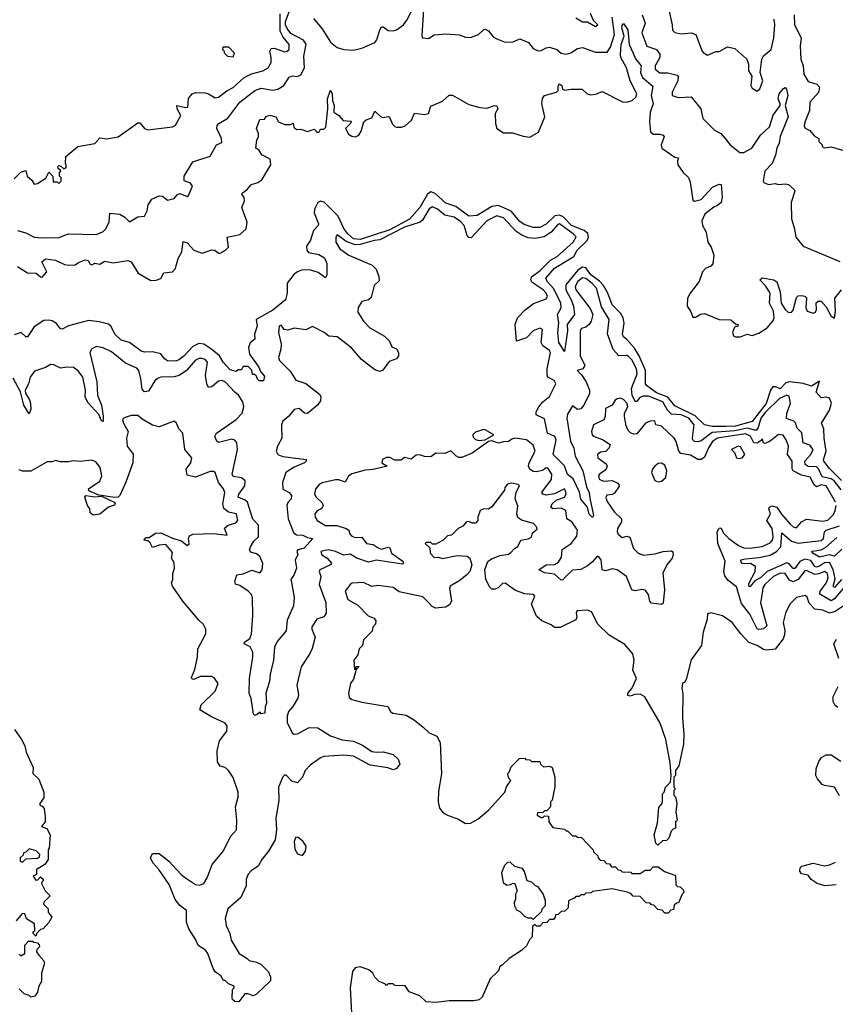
# Model space of a CAD drawing. Extents: x 2494106 to 2685573, y 758056 to 915185.
# Tile 428 of 507: x 2649748 to 2654700, y 844366 to 850346. Entities that reach past the tile are written whole.
import ezdxf

# ---------------------------------------------------------------- set-up
doc = ezdxf.new("R2010")
doc.units = 0

msp = doc.modelspace()

# ---------------------------------------------------------------- linework, layer by layer
at = {"layer": '0CON05XD'}
for points in [[(2651395, 850262.7), (2651371.2, 850291.2), (2651361.5, 850315), (2651362.2, 850335), (2651383.7, 850393.7)], [(2651532.4, 850352.4), (2651585, 850289.6), (2651635, 850208.9), (2651675, 850175.8), (2651715, 850163.8), (2651775, 850160), (2651825, 850172), (2651905, 850208), (2651916.5, 850223.5), (2651933.8, 850285), (2651945, 850301.9), (2651955, 850301.9), (2651985, 850279.5), (2652015, 850278.5), (2652035, 850284.5), (2652077.5, 850315), (2652098, 850342), (2652147.9, 850435)], [(2652199.5, 850405), (2652188.8, 850248.8), (2652193.3, 850235), (2652229.3, 850230.7), (2652265, 850253.3), (2652335, 850259.2), (2652416.4, 850253.6), (2652455, 850239.2), (2652485, 850238), (2652534.2, 850255.8), (2652565, 850286.7), (2652575, 850288.8), (2652595, 850278.8), (2652621.7, 850241.7), (2652645, 850228.8), (2652695, 850210), (2652745, 850212), (2652785, 850228.8), (2652837, 850207), (2652865, 850170), (2652895, 850156), (2652915, 850158), (2652944.5, 850175.5), (2652965, 850179.4), (2653010, 850165), (2653035, 850142), (2653065, 850135.8), (2653093.3, 850145), (2653135, 850171.4), (2653165, 850176.9), (2653245, 850148), (2653315, 850148), (2653335, 850179.2), (2653358.9, 850255), (2653345, 850360)], [(2653689.4, 850405), (2653709.4, 850315), (2653711.1, 850281.1), (2653725, 850268.6), (2653765, 850258.8), (2653825, 850266.5), (2653854, 850255), (2653889.3, 850159.3), (2653897, 850147), (2653925, 850130), (2653975, 850153.3), (2653995, 850152.5), (2654045, 850180), (2654090.5, 850170.5), (2654163.3, 850105), (2654173.8, 850075), (2654173.3, 850035), (2654193, 850003), (2654187.5, 849945), (2654195, 849930), (2654225, 849912.5), (2654242.5, 849925), (2654260, 849975), (2654243.3, 850025), (2654253.8, 850105), (2654264.1, 850125.9), (2654311.2, 850165), (2654327.1, 850235), (2654332.3, 850315), (2654328.3, 850348.3)], [(2649715, 849380), (2649755, 849420), (2649785, 849430), (2649792.5, 849395), (2649821.7, 849371.7), (2649835, 849347.5), (2649855, 849350), (2649906.7, 849383.3), (2649925, 849420), (2649950, 849395), (2649951.7, 849361.7), (2649975, 849360), (2649985, 849350), (2650000, 849365), (2650000, 849385), (2649990, 849395), (2649990, 849415), (2649997.5, 849427.5), (2649981.7, 849441.7), (2649980, 849455), (2649985, 849460), (2649997, 849457), (2650015, 849440), (2650026.4, 849443.6), (2650032.5, 849455), (2650026.7, 849475), (2650027.5, 849515), (2650100, 849575), (2650205, 849593.3), (2650235, 849627.5), (2650275, 849622.5), (2650345, 849634), (2650465, 849718.8), (2650478.3, 849718.3), (2650505, 849683.8), (2650526.1, 849676.1), (2650675, 849694.2), (2650694.1, 849705.9), (2650726.2, 849763.8), (2650703.3, 849805), (2650702.5, 849825), (2650755, 849811.8), (2650768.8, 849815), (2650772.2, 849867.8), (2650794.3, 849895.7), (2650817.5, 849902.5), (2650875, 849900.8), (2650895, 849895.8), (2650935, 849870.8), (2650955, 849876), (2651005, 849914), (2651045, 849934.3), (2651110, 849995), (2651155, 850017.3), (2651225, 850034.5), (2651256.7, 850053.3), (2651275.6, 850085), (2651275.6, 850115), (2651265.7, 850155), (2651275, 850171.2), (2651295, 850173.1), (2651355, 850151.4), (2651372.5, 850155), (2651383.3, 850165), (2651383.3, 850195), (2651348.6, 850238.6), (2651329.6, 850275), (2651330.4, 850380.4)], [(2653125, 850357.5), (2653165, 850333.3), (2653195, 850332.5), (2653243.9, 850303.9), (2653257.5, 850315), (2653231.2, 850341.2), (2653212.7, 850382.7)], [(2653528.2, 850375), (2653546.2, 850325), (2653524.6, 850265), (2653555, 850184), (2653614, 850165), (2653635, 850136.7), (2653635.6, 850115), (2653606.9, 850065), (2653606.5, 850045), (2653635, 850023.2), (2653683.8, 850023.8), (2653739.4, 850009.4), (2653745, 850000), (2653744.4, 849975), (2653708.6, 849905), (2653708.8, 849885), (2653745, 849872.2), (2653825, 849876.7), (2653883.4, 849803.4), (2653896.7, 849745), (2653966.7, 849675), (2654005, 849653.8), (2654030.8, 849625), (2654062, 849585), (2654119.5, 849539.5), (2654145, 849539.4), (2654193.1, 849565), (2654245.6, 849645), (2654300, 849695), (2654322.2, 849765), (2654364.4, 849825), (2654365.8, 849835), (2654353.1, 849865), (2654360, 849895), (2654385, 849928.6), (2654395, 849934), (2654403.6, 849923.6), (2654412.5, 849885), (2654395.6, 849825), (2654414.3, 849755), (2654365.7, 849635.7), (2654360, 849595), (2654345.3, 849564.7), (2654337.6, 849522.4), (2654317.5, 849472.5), (2654273.1, 849425), (2654262.5, 849365), (2654267, 849357), (2654293.9, 849343.9), (2654335, 849350), (2654355, 849343.8), (2654395, 849348), (2654415, 849343.8), (2654450, 849315), (2654453.3, 849305), (2654431.2, 849235), (2654433.8, 849136.2), (2654452.5, 849075), (2654460, 849025), (2654505, 848970), (2654727.1, 848877.1)], [(2654450, 850375), (2654451.9, 850315), (2654492, 850235), (2654486, 850185), (2654490, 850105), (2654504.3, 850065), (2654508.8, 850015), (2654535, 849970), (2654587.5, 849955), (2654603.8, 849935), (2654597, 849903), (2654546.2, 849845), (2654544, 849795), (2654514.1, 849724.1), (2654511.2, 849701.2), (2654517, 849687), (2654545, 849672.5), (2654570.7, 849640.7), (2654600, 849625), (2654600, 849605), (2654620, 849585), (2654620, 849575), (2654635, 849567.5), (2654675, 849572.5), (2654743.6, 849553.6)], [(2649735, 848846.2), (2649795, 848807.5), (2649847, 848807), (2649873.9, 848783.9), (2649885, 848782.5), (2649912.5, 848815), (2649882.5, 848875), (2649905, 848892.5), (2649965, 848885.6), (2650019.1, 848859.1), (2650046.1, 848853.9), (2650084.1, 848855.9), (2650105, 848871.2), (2650145, 848886.7), (2650163, 848883), (2650175, 848860), (2650185, 848857.5), (2650205, 848867.5), (2650235, 848860), (2650265, 848880), (2650315, 848868.8), (2650405, 848884), (2650423.8, 848875), (2650466.7, 848806.7), (2650545, 848760.8), (2650576.4, 848763.6), (2650605.6, 848774.4), (2650622.3, 848807.7), (2650675, 848814), (2650693.8, 848835), (2650698.8, 848851.2), (2650710, 848895), (2650731.4, 848935), (2650740.7, 848999.3), (2650765, 848990.8), (2650806.2, 848946.2), (2650855, 848927.5), (2650915, 848947.5), (2650932.5, 848945), (2650955, 848928), (2650965, 848927.5), (2650998, 848945), (2651015.7, 848965), (2651007.5, 849025), (2651085, 849041.9), (2651122.2, 849075), (2651129.5, 849115), (2651097.5, 849205), (2651112.5, 849245), (2651110, 849265), (2651096.7, 849285), (2651100, 849295), (2651127.6, 849312.4), (2651155, 849345.7), (2651193.9, 849356.1), (2651217.7, 849372.3), (2651272, 849465), (2651267.7, 849497.7), (2651217.5, 849525), (2651200, 849555), (2651182.5, 849565), (2651187.5, 849615), (2651197.5, 849635), (2651197.5, 849655), (2651186.7, 849685), (2651205, 849740), (2651235, 849742.5), (2651245, 849757.5), (2651265, 849766.2), (2651302.5, 849755), (2651320, 849725), (2651358.3, 849708.3), (2651391.7, 849708.3), (2651407.5, 849717.5), (2651413, 849693), (2651428.3, 849678.3), (2651455, 849680), (2651495, 849667.5), (2651535, 849680), (2651548.3, 849668.3), (2651551.7, 849661.7), (2651565, 849660), (2651575, 849680), (2651595, 849680), (2651606.4, 849693.6), (2651619.4, 849805), (2651615.9, 849865.9), (2651635, 849917.5), (2651645.6, 849895.6), (2651647.8, 849855), (2651657.5, 849825), (2651656.2, 849785), (2651685, 849764), (2651712.7, 849732.7), (2651760, 849730), (2651756, 849715), (2651726.2, 849685), (2651745, 849650), (2651765, 849637.5), (2651786.4, 849633.6), (2651807.5, 849645), (2651821.7, 849668.3), (2651837.5, 849725), (2651851.7, 849738.3), (2651885, 849750), (2651905, 849790), (2651938.3, 849758.3), (2651955, 849752.5), (2651985, 849757.5), (2651993, 849753), (2652011.7, 849711.7), (2652025, 849697.5), (2652035, 849692.5), (2652066.4, 849693.6), (2652088.3, 849701.7), (2652127.5, 849735), (2652145, 849777.5), (2652205, 849770), (2652230, 849775), (2652245, 849820), (2652315, 849850), (2652355, 849887.5), (2652375, 849887.5), (2652475, 849830), (2652541.8, 849811.8), (2652585, 849809.2), (2652630, 849825), (2652645, 849823.3), (2652651.2, 849805), (2652634.3, 849775), (2652637.1, 849715), (2652645.6, 849685.6), (2652685, 849659.2), (2652739.3, 849659.3), (2652805, 849638.9), (2652845, 849633.1), (2652898.3, 849661.7), (2652935.7, 849755), (2652918, 849835), (2652922.3, 849867.7), (2652934, 849886), (2653007.5, 849905), (2653017.5, 849915), (2653017, 849943), (2653023.8, 849956.2), (2653040, 849945), (2653043.3, 849923.3), (2653055, 849916.7), (2653095.9, 849924.1), (2653163, 849923), (2653193.8, 849895), (2653215, 849888.9), (2653246.4, 849893.6), (2653285, 849910), (2653407.7, 849847.7), (2653435, 849844.7), (2653465.7, 849854.3), (2653489.1, 849875), (2653494.7, 849895), (2653453.6, 849975), (2653432.7, 850052.7), (2653397.8, 850115), (2653395.7, 850134.3), (2653400.5, 850195), (2653418, 850245), (2653404.6, 850295.4), (2653405, 850310), (2653415, 850322.5), (2653441.2, 850285), (2653448, 850195), (2653472.4, 850142.4)], [(2649735, 849066.2), (2649785, 849051.4), (2649835, 849025.7), (2649885, 849021.1), (2649985, 849022), (2650045, 849045.8), (2650215, 849041.4), (2650255, 849060), (2650271.4, 849075), (2650291.1, 849118.9), (2650295, 849170), (2650355, 849164), (2650385.7, 849145.7), (2650415, 849117.5), (2650465, 849147.5), (2650505, 849152.5), (2650522.5, 849185), (2650528.6, 849221.4), (2650550, 849255), (2650595, 849276.7), (2650615, 849273.3), (2650645, 849250), (2650685, 849260), (2650705, 849282.5), (2650720.7, 849289.3), (2650765, 849272.5), (2650773, 849277), (2650796.7, 849335), (2650785, 849352.5), (2650746.7, 849366.7), (2650746, 849395), (2650798.3, 849481.7), (2650905, 849517.5), (2650943.6, 849586.4), (2650975, 849600), (2650973.3, 849625), (2650945.8, 849685), (2650947.5, 849702.5), (2650956.2, 849715), (2651011.7, 849748.3), (2651084.7, 849845.3), (2651176.2, 849915), (2651215, 849930.6), (2651285, 849917.5), (2651315, 849924.2), (2651352, 849945), (2651385, 849996.7), (2651405, 850003.8), (2651435, 850001.2), (2651455, 850010), (2651476.9, 850053.1), (2651473.2, 850125), (2651487.2, 850197.2), (2651471.5, 850221.5), (2651395, 850262.7)], [(2651045, 850120), (2651051.7, 850141.7), (2651018.3, 850178.3), (2650981.7, 850178.3), (2650980, 850165), (2650990, 850155), (2650990, 850145), (2651010, 850125), (2651045, 850120)], [(2653472.4, 850142.4), (2653487.4, 850107.4), (2653522, 850065), (2653517.8, 850025), (2653528.6, 849995), (2653591.2, 849941.2), (2653581.5, 849885), (2653593.3, 849835), (2653576.7, 849785), (2653571.9, 849725), (2653578.6, 849665), (2653595, 849650), (2653635, 849651.4), (2653654, 849644), (2653660, 849635), (2653643.1, 849585), (2653646, 849565), (2653725, 849510), (2653747, 849507), (2653741.2, 849488.8), (2653744.3, 849465), (2653776.6, 849416.6), (2653808, 849388), (2653819.5, 849359.5), (2653835, 849248.8), (2653845, 849242.9), (2653885.9, 849254.1), (2653955, 849328), (2653995, 849347.5), (2654007.5, 849345), (2654012.5, 849267.5), (2654007.5, 849235), (2653985, 849216.7), (2653962.1, 849207.9), (2653908.8, 849165), (2653890, 849125), (2653894, 849095), (2653915.7, 849055), (2653926.7, 848995), (2653946.4, 848963.6), (2653962.5, 848915), (2653956.1, 848863.9), (2653945, 848849.6), (2653912.7, 848835), (2653892.8, 848815), (2653873.2, 848755), (2653818.2, 848685), (2653803.4, 848653.4), (2653800, 848605), (2653821.1, 848575), (2653835, 848540), (2653851.2, 848538.8), (2653882.3, 848557.7), (2653905, 848560.8), (2653995, 848524.3), (2654065, 848522), (2654095, 848497.5), (2654110, 848495), (2654107.5, 848482.5), (2654095, 848482.5), (2654086.4, 848473.6), (2654076.7, 848445), (2654082.5, 848425), (2654095, 848420), (2654125, 848420), (2654165, 848436.2), (2654195, 848427.5), (2654235, 848442.4), (2654285.8, 848475), (2654320.4, 848515), (2654327.9, 848535), (2654324, 848575), (2654300.7, 848625), (2654304.6, 848685), (2654277.8, 848727.8), (2654241.2, 848765), (2654255, 848777.5), (2654326.6, 848766.6), (2654344.4, 848754.4), (2654365, 848692.5), (2654371.8, 848625), (2654395.5, 848585), (2654415, 848566.4), (2654435, 848570), (2654445, 848582.5), (2654465, 848659.2), (2654475, 848668.6), (2654495, 848670), (2654515.8, 848665.8), (2654524.2, 848654.2), (2654521.2, 848595), (2654529.1, 848575), (2654565, 848564.2), (2654580, 848570), (2654586.5, 848585), (2654583.2, 848626.8), (2654595, 848636), (2654615, 848636), (2654645, 848601.4), (2654675, 848546), (2654695, 848533.3), (2654701.5, 848575), (2654696.2, 848655), (2654738.5, 848705)], [(2654737.4, 847547.4), (2654665, 847620.5), (2654630.6, 847665), (2654628.1, 847675), (2654643.9, 847726.1), (2654631.6, 847805), (2654631.2, 847861.2), (2654616, 847895), (2654665, 847974.2), (2654676.3, 848016.3), (2654665, 848047.1), (2654645, 848052.9), (2654615, 848048.8), (2654583.9, 848083.9), (2654605, 848150), (2654555, 848120), (2654505, 848136.1), (2654422.9, 848147.1), (2654400, 848140), (2654365, 848103.1), (2654336.2, 848116.2), (2654321.4, 848115), (2654306.8, 848095), (2654279.4, 848015), (2654195, 847906.1), (2654095, 847877.7), (2654035.5, 847874.5), (2653954.4, 847874.4), (2653905, 847884.4), (2653849.6, 847939.6), (2653725, 848000.9), (2653682.5, 848052.5), (2653615, 848078.9), (2653554.3, 848125), (2653548.1, 848135), (2653546.8, 848215), (2653509.4, 848305), (2653481, 848351), (2653435, 848404.3), (2653415, 848418.8), (2653407.1, 848435), (2653417.1, 848502.9), (2653412.1, 848535), (2653395, 848563.1), (2653345, 848614.4), (2653318.2, 848685), (2653291.9, 848731.9), (2653268.2, 848758.2), (2653215, 848795.3), (2653185, 848838.9), (2653165, 848841.8), (2653136.1, 848825), (2653064, 848736), (2653064.2, 848704.2), (2653095.7, 848644.3), (2653110, 848605), (2653116.9, 848555), (2653072.9, 848495), (2653074, 848455), (2653055, 848330), (2653021.9, 848385), (2653015.4, 848445), (2653021.2, 848505), (2653013.3, 848555), (2653034.7, 848595), (2653033.8, 848625), (2652990.1, 848710.1), (2652950, 848755), (2652941.5, 848775), (2652995, 848836.7), (2653113.2, 848906.8), (2653132, 848945), (2653193.9, 849005), (2653202, 849025), (2653197.9, 849047.9), (2653175.2, 849065.2), (2653098.2, 849095), (2653047.8, 849147.8), (2653025, 849159), (2652996.3, 849153.7), (2652945, 849103.9), (2652905, 849083.8), (2652865, 849083.8), (2652811.5, 849101.5), (2652785, 849120.9), (2652732.6, 849182.6), (2652655, 849218.1), (2652615, 849211.9), (2652526.1, 849156.1), (2652475, 849153.1), (2652395, 849210.4), (2652335, 849230.9), (2652270.1, 849290.1), (2652245, 849299.3), (2652223.1, 849286.9), (2652178.2, 849205), (2652115.5, 849135), (2651995, 849070.2), (2651815, 849011.4), (2651775, 849014.8), (2651739.7, 849045), (2651715, 849077.8), (2651681.6, 849151.6), (2651597.2, 849237.2), (2651575, 849242.5), (2651558.1, 849235), (2651537.5, 849195), (2651535, 849173.3), (2651562.5, 849105), (2651560, 849095), (2651530.8, 849065), (2651513.6, 849006.4), (2651489.5, 848970.5), (2651490.8, 848945), (2651502.4, 848932.4), (2651565, 848920), (2651599.1, 848899.1), (2651612.5, 848865), (2651613.3, 848795), (2651605, 848777.5), (2651559.5, 848809.5), (2651514.6, 848824.6), (2651465, 848825.5), (2651435, 848814.5), (2651415, 848799.4), (2651372.9, 848745), (2651372, 848685), (2651361.2, 848645), (2651285, 848582.2), (2651183.3, 848525), (2651190.6, 848485), (2651173.3, 848435), (2651176.2, 848405), (2651146.7, 848383.3), (2651136.2, 848353.8), (2651144.2, 848314.2), (2651200, 848235), (2651209.3, 848209.3), (2651235, 848180), (2651227.5, 848152.5), (2651202.5, 848152.5), (2651191.7, 848161.7), (2651185, 848180), (2651175, 848190), (2651161.7, 848191.7), (2651157, 848217), (2651135, 848240), (2651105, 848240), (2651095, 848220), (2651075, 848220), (2651061.7, 848208.3), (2651025, 848220), (2650983.8, 848265), (2650962, 848305), (2650915, 848343.1), (2650865, 848376), (2650835, 848380), (2650798.9, 848361.1), (2650745, 848302.9), (2650715, 848279.2), (2650695, 848271.4), (2650645, 848274), (2650626.7, 848285), (2650605, 848316.7), (2650555, 848328.8), (2650505, 848326), (2650485, 848332.5), (2650414.2, 848384.2), (2650365, 848400), (2650325, 848436.2), (2650302.5, 848482.5), (2650287, 848497), (2650230.9, 848510.9), (2650165, 848518), (2650044, 848486), (2650005, 848466.7), (2649995, 848467.5), (2649971.2, 848501.2), (2649945, 848516), (2649925, 848521.2), (2649895, 848518.8), (2649835, 848481.2), (2649795, 848420), (2649785, 848420), (2649756.7, 848446.7), (2649715, 848431.2)], [(2652765, 848392.5), (2652755.8, 848494.2), (2652770.8, 848535), (2652816.1, 848583.9), (2652867.3, 848622.7), (2652945, 848650.6), (2652953.3, 848665), (2652945.4, 848685), (2652926.4, 848705), (2652859.7, 848749.7), (2652851.2, 848765), (2652856.2, 848783.8), (2652905, 848819.6), (2652970, 848885), (2653011.7, 848908.3), (2653108.8, 848995), (2653126.2, 849026.2), (2653108.9, 849045), (2653025, 849105.4), (2653015, 849102.2), (2652973.9, 849056.1), (2652932.8, 849027.3), (2652875, 849017.2), (2652835, 849021.6), (2652797.2, 849037.2), (2652761, 849061), (2652685, 849142.1), (2652645, 849155.4), (2652585, 849123.9), (2652489.4, 849020.6), (2652475, 849022.5), (2652465.7, 849035), (2652447.2, 849095), (2652425, 849119.6), (2652385, 849146.7), (2652329.1, 849159.1), (2652285, 849195.4), (2652255, 849208.8), (2652235, 849197.1), (2652192.8, 849127.3), (2652179.4, 849115), (2652085, 849086.5), (2651935, 849009), (2651899.2, 849005), (2651815, 848980.4), (2651785, 848978.5), (2651729.3, 848999.3), (2651675, 849038.8), (2651668.1, 849025), (2651666.7, 848995), (2651691.9, 848955), (2651746, 848915), (2651888, 848855), (2651911.4, 848831.4), (2651928.9, 848785), (2651930.5, 848759.5), (2651899.2, 848730.8), (2651881.9, 848658.1), (2651866.7, 848645), (2651826.2, 848635), (2651802.4, 848597.6), (2651800.3, 848570.3), (2651835, 848514), (2651873.4, 848473.4), (2651963, 848423), (2651992.5, 848392.5), (2652008.3, 848358.3), (2652035.8, 848345.8), (2652048.8, 848325), (2652048.8, 848305), (2652036.7, 848285), (2651991.2, 848268.8), (2651953, 848217), (2651935, 848208.8), (2651905, 848220), (2651822.5, 848282.5), (2651763.2, 848353.2), (2651675, 848420), (2651625, 848423.8), (2651596.7, 848445), (2651525, 848482), (2651485, 848461.1), (2651415, 848471.4), (2651375, 848459.2), (2651354.2, 848464.2), (2651335, 848490), (2651324, 848485), (2651320, 848445), (2651336, 848375), (2651334.2, 848345), (2651320, 848295), (2651325.6, 848275.6), (2651390.3, 848210.3), (2651425, 848156), (2651485.7, 848135.7), (2651569.5, 848069.5), (2651576.7, 848055), (2651575, 848030), (2651556.7, 848005), (2651495, 847953.3), (2651476.4, 847956.4), (2651445, 847984), (2651415, 847979.2), (2651381.7, 847938.3), (2651345, 847907.1), (2651338.2, 847885), (2651339.7, 847805), (2651312.7, 847755), (2651304.4, 847725), (2651316, 847705), (2651345, 847693.3), (2651487.5, 847675), (2651486.7, 847665), (2651476.7, 847655), (2651415, 847628.6), (2651363.8, 847595), (2651343.3, 847535), (2651345, 847493.8), (2651385, 847474), (2651399.2, 847455), (2651395.8, 847435), (2651376.8, 847413.2), (2651370.6, 847395), (2651377.3, 847315), (2651410.4, 847230.4), (2651428, 847218), (2651467.5, 847215), (2651495, 847201.2), (2651527.5, 847195), (2651475, 847135.8), (2651437.5, 847125), (2651430, 847115), (2651436.2, 847095), (2651420, 847065), (2651429.1, 847015), (2651415, 846976.2), (2651394.5, 846945.5), (2651397.6, 846927.6), (2651414.2, 846835.8), (2651410, 846785), (2651371.8, 846698.2), (2651366.2, 846635), (2651310.2, 846569.8), (2651295.7, 846535), (2651288.6, 846455), (2651268.3, 846371.7), (2651264.2, 846325.8), (2651243.3, 846255), (2651246.7, 846195), (2651238.3, 846171.7), (2651236.4, 846133.6), (2651215, 846130), (2651205, 846140), (2651190, 846125), (2651175, 846120), (2651168.3, 846128.3), (2651153.8, 846223.8), (2651142, 846255), (2651143.3, 846345), (2651163.3, 846475), (2651162.5, 846505), (2651146.7, 846536.7), (2651110, 846555), (2651113.8, 846565), (2651145, 846588), (2651155.9, 846614.1), (2651164.1, 846725), (2651162, 846835), (2651154.5, 846854.5), (2651134.8, 846874.8), (2651085, 846909.6), (2651057.7, 846917.7), (2651054.1, 846934.1), (2651066.1, 846973.9), (2651105, 846979.5), (2651157.7, 847002.3), (2651205, 846985.7), (2651220.5, 847005), (2651223.6, 847043.6), (2651205, 847085.6), (2651185, 847102.2), (2651151.9, 847111.9), (2651143.1, 847125), (2651148.5, 847145), (2651170.5, 847179.5), (2651198.8, 847205), (2651197.9, 847275), (2651163.2, 847313.2), (2651130.8, 847415), (2651117.1, 847427.1), (2651074.4, 847445), (2651078.5, 847465), (2651114.6, 847515), (2651117.9, 847545), (2651095, 847563.8), (2651045, 847570.4), (2651037.3, 847585), (2651069.4, 847735), (2651066.2, 847775), (2651055, 847791.9), (2651035, 847798.9), (2650955, 847778.8), (2650945, 847786.7), (2650932, 847815), (2650943.8, 847835), (2651062.9, 847917.1), (2651099.4, 847955), (2651108.9, 847995), (2651102.5, 848025), (2651076.9, 848065), (2651053.7, 848083.7), (2650996.5, 848145), (2650975, 848154.5), (2650955, 848151.1), (2650915, 848115.7), (2650895, 848111.2), (2650883.8, 848133.8), (2650876.8, 848185), (2650887.3, 848265), (2650875, 848282.2), (2650855, 848288.8), (2650835, 848287.9), (2650815, 848277.3), (2650761.1, 848215), (2650716, 848185), (2650685, 848176.2), (2650605.4, 848174.6), (2650585, 848166.9), (2650568.5, 848151.5), (2650530, 848090), (2650505, 848085.7), (2650491.1, 848101.1), (2650484.3, 848165), (2650470.6, 848215), (2650459.3, 848229.3), (2650390.6, 848260.6), (2650305, 848329.1), (2650255, 848351.9), (2650215, 848360), (2650185, 848346.2), (2650173.5, 848325), (2650215.3, 848145.3), (2650219.6, 848065), (2650243.8, 848005), (2650255, 847937.5), (2650255.6, 847904.4), (2650245, 847910), (2650228.3, 847948.3), (2650161.3, 848021.3), (2650145.6, 848055), (2650147.1, 848095), (2650132.1, 848175), (2650103.3, 848213.3), (2650075, 848233.1), (2650035, 848235.6), (2649995, 848229.4), (2649955, 848248.8), (2649935, 848251.2), (2649905, 848233.8), (2649838.8, 848211.2), (2649810.8, 848175), (2649801.1, 848135), (2649781.9, 848095), (2649783.1, 848075), (2649807.7, 848037.7), (2649814.5, 848015), (2649815, 847980), (2649805, 847952.5), (2649772.7, 848005), (2649752.2, 848085), (2649708.5, 848168.5)], [(2654735, 847490.8), (2654692.5, 847545), (2654675, 847557), (2654619.3, 847569.3), (2654598.3, 847618.3), (2654585, 847630.9), (2654535, 847632.3), (2654516.9, 847645), (2654515.5, 847665), (2654550.5, 847705), (2654565.5, 847735.5), (2654545, 847762), (2654505, 847776.7), (2654496.9, 847836.9), (2654468.8, 847865), (2654458.1, 847898.1), (2654448.2, 847908.2), (2654403.4, 847923.4), (2654405.4, 847955), (2654427.5, 848015), (2654420, 848060), (2654405, 848064.4), (2654360.6, 848045), (2654275, 847960.7), (2654247.5, 847925), (2654231.9, 847868.1), (2654219.2, 847850.8), (2654165, 847864.2), (2654089.3, 847849.3), (2653952.2, 847837.8), (2653885, 847787.3), (2653865, 847781.4), (2653845, 847784.2), (2653835, 847793.3), (2653832.9, 847805), (2653842.2, 847885), (2653811.6, 847925), (2653765, 847945.7), (2653705, 847949.2), (2653680.8, 847975), (2653653.8, 848025), (2653565, 848059.5), (2653530.6, 848059.4), (2653511.9, 848048.1), (2653495, 848026.2), (2653485, 848026), (2653466.8, 848065), (2653463.2, 848105), (2653496.7, 848195), (2653493.3, 848225), (2653465, 848280), (2653445, 848301.1), (2653435, 848306.9), (2653385, 848304), (2653352, 848342), (2653317.4, 848437.4), (2653327.5, 848525), (2653281.1, 848601.1), (2653249.4, 848715), (2653223.2, 848743.2), (2653185, 848774.2), (2653165, 848778.2), (2653136.2, 848755), (2653119.6, 848725), (2653125.5, 848705), (2653211.7, 848591.7), (2653227.5, 848555), (2653217.5, 848515), (2653205.8, 848495), (2653185, 848478.6), (2653160, 848470), (2653150, 848455), (2653151.1, 848305), (2653180, 848245), (2653166.2, 848225), (2653132.5, 848215), (2653159.7, 848189.7), (2653187.2, 848147.2), (2653206.7, 848095), (2653208.2, 848075), (2653172.7, 848005), (2653155, 847982.3), (2653135, 847977.7), (2653105, 848001.2), (2653075, 847950.6), (2653070.4, 847925), (2653091.3, 847785), (2653112.4, 847742.4), (2653119.6, 847695), (2653166.7, 847605), (2653188.8, 847508.8), (2653205.6, 847475), (2653210.3, 847439.7), (2653232.5, 847335), (2653225, 847323.3), (2653205, 847342.5), (2653196.2, 847385), (2653154.6, 847434.6), (2653146, 847476), (2653107.8, 847557.8), (2653073.6, 847583.6), (2653056.2, 847636.2), (2652987.1, 847705), (2653004.2, 847795), (2652997.8, 847815), (2652953.3, 847835), (2652935, 847920.8), (2652883.3, 847945), (2652884, 847965), (2652899.2, 847995), (2652924.5, 848025.5), (2652965, 848058), (2653003.3, 848135), (2652992.5, 848155), (2652955, 848173.8), (2652949.7, 848189.7), (2652950, 848225), (2652970.6, 848325), (2652965, 848337.5), (2652924.6, 848364.6), (2652914.3, 848385), (2652922.5, 848465), (2652905, 848472.5), (2652865, 848455.8), (2652825, 848414.2), (2652765, 848392.5)], [(2654700.9, 847415), (2654645, 847514.4), (2654615, 847521.4), (2654585, 847509.4), (2654570.8, 847520.8), (2654547.8, 847567.7), (2654495, 847580), (2654444.4, 847605), (2654437.6, 847617.6), (2654439.1, 847665), (2654410, 847705), (2654416.5, 847755), (2654402.5, 847795), (2654382.9, 847822.9), (2654355, 847825.7), (2654305, 847786.7), (2654275, 847771.9), (2654263.3, 847775), (2654255, 847800), (2654250.7, 847789.3), (2654226.3, 847773.7), (2654206.2, 847776.2), (2654185, 847815.3), (2654155, 847829.8), (2653985, 847803.2), (2653955, 847784.5), (2653929.3, 847745), (2653905, 847688.6), (2653885, 847675.5), (2653865, 847675.4), (2653821.6, 847701.6), (2653761.5, 847711.5), (2653750, 847725), (2653734.4, 847784.4), (2653721.2, 847805), (2653645, 847877.5), (2653610, 847885), (2653605, 847910), (2653575, 847906.7), (2653547.5, 847895), (2653495, 847830), (2653475, 847827.5), (2653455.6, 847835.6), (2653441.5, 847851.5), (2653429.7, 847879.7), (2653420.8, 847935), (2653420.8, 847955), (2653440.7, 847995), (2653436.9, 848015), (2653415, 848038.5), (2653395, 848046.4), (2653376.2, 848043.8), (2653362.5, 848035), (2653345.9, 848004.1), (2653305, 847983.3), (2653302, 847935), (2653294.1, 847915.9), (2653232.5, 847885), (2653220, 847845), (2653223.3, 847825), (2653236.7, 847815), (2653287, 847797), (2653332.5, 847765), (2653327.5, 847745), (2653306.1, 847723.9), (2653275, 847718.6), (2653255.9, 847704.1), (2653258, 847685), (2653309.1, 847649.1), (2653315.7, 847635), (2653307.6, 847612.4), (2653268, 847585), (2653262.9, 847575), (2653266.2, 847555), (2653293.2, 847543.2), (2653345, 847548), (2653380.3, 847530.3), (2653388.8, 847515), (2653359.2, 847470.8), (2653345, 847461.9), (2653312.1, 847457.9), (2653306, 847444), (2653315, 847420), (2653359.2, 847355), (2653402, 847315), (2653402.5, 847295), (2653377.1, 847255), (2653375.5, 847235), (2653381.2, 847221.2), (2653405, 847200.6), (2653435, 847209.2), (2653452.1, 847202.1), (2653474.6, 847134.6), (2653502.5, 847105), (2653535, 847094.4), (2653605, 847100.8), (2653655, 847116), (2653705, 847120), (2653713.6, 847113.6), (2653716.1, 847096.1), (2653710, 847075), (2653676.2, 847035), (2653652.9, 846985), (2653662.9, 846885), (2653655, 846802.5), (2653645, 846793.3), (2653585, 846801.2), (2653574.3, 846814.3), (2653565.4, 846855.4), (2653545, 846880), (2653525, 846885.8), (2653485, 846876.2), (2653465, 846883.3), (2653432.5, 846965), (2653376, 847005), (2653345, 847010.5), (2653305, 846998), (2653285, 847003.8), (2653278.1, 847065), (2653265, 847084), (2653255, 847088), (2653226.3, 847053.7), (2653195, 847028.1), (2653155, 847005.7), (2653105, 847003.1), (2653064.2, 846965)], [(2653064.2, 846965), (2653045, 846943.8), (2653035, 846942), (2652995, 846978.9), (2652935, 846986.9), (2652900, 847005), (2652944.5, 847035.5), (2652995, 847037.5), (2653018.8, 847051.2), (2653037.7, 847082.3), (2653041.8, 847128.2), (2653095.8, 847165), (2653130.9, 847209.1), (2653134.2, 847245), (2653100, 847295), (2653070.8, 847315), (2653064.3, 847365), (2653035, 847379.6), (2652985, 847374.5), (2652972.9, 847385), (2652981.4, 847405), (2653005, 847428.6), (2653055, 847445.8), (2653065.6, 847465), (2653062, 847485), (2653055, 847496), (2652995, 847465.4), (2652945, 847458.5), (2652923.8, 847465), (2652918.8, 847475), (2652924.2, 847485), (2652976, 847554), (2652979.4, 847585), (2652955, 847622), (2652945, 847624), (2652921.8, 847608.2), (2652885, 847598.9), (2652865, 847600.9), (2652845, 847615.7), (2652836.2, 847635), (2652838.8, 847651.2), (2652876.7, 847725), (2652865, 847761.2), (2652825, 847793.8), (2652755, 847803.8), (2652735, 847798.8), (2652715, 847783.8), (2652685, 847782), (2652655, 847773.8), (2652615, 847788.8), (2652595, 847783.8), (2652495, 847713.3), (2652433, 847687), (2652415, 847687.5), (2652395, 847697.5), (2652365, 847727.5), (2652329.3, 847710.7), (2652275, 847712.5), (2652245, 847690), (2652205, 847692.5), (2652175, 847703.3), (2652155, 847700), (2652125, 847677.5), (2652085, 847687.5), (2652065, 847670), (2652025, 847670), (2651996.2, 847686.2), (2651975, 847686.7), (2651950, 847675), (2651947.5, 847655), (2651980, 847635), (2651895, 847614.4), (2651845, 847609.2), (2651765, 847587.1), (2651745, 847573.8), (2651725, 847536.7), (2651685, 847551.2), (2651665, 847551.2), (2651585, 847532), (2651565, 847521.2), (2651544, 847495), (2651538, 847465), (2651548, 847445), (2651585, 847412), (2651591.4, 847395), (2651583.3, 847376.7), (2651555, 847362), (2651540, 847345), (2651542, 847325), (2651554, 847305), (2651605, 847273.6), (2651672.8, 847272.8), (2651730, 847255), (2651745.6, 847245.6), (2651749.4, 847225), (2651765, 847208.5), (2651785, 847200.4), (2651825, 847202.9), (2651854.2, 847165), (2651895, 847158.5), (2651925, 847137.5), (2651945, 847130.8), (2651985, 847141.4), (2651995, 847138.8), (2652005.6, 847105), (2652075, 847056.9), (2652078.1, 847045), (2652072, 847038), (2651915, 847062.3), (2651865, 847050.5), (2651795, 847074.6), (2651755, 847098.8), (2651715, 847093.3), (2651665, 847115.4), (2651620, 847125), (2651576.7, 847115), (2651582.2, 847095), (2651614.7, 847074.7), (2651641.2, 847045), (2651635, 847034), (2651570, 847005), (2651566.7, 846995), (2651576.7, 846965), (2651565.8, 846915), (2651606.1, 846806.1), (2651608.3, 846741.7), (2651595, 846720), (2651552.5, 846705), (2651522.3, 846657.7), (2651521.2, 846645), (2651542.5, 846595), (2651523.8, 846526.2), (2651507.9, 846492.1), (2651456.2, 846415), (2651430.8, 846305), (2651440, 846245), (2651437.5, 846225), (2651406.1, 846173.9), (2651380, 846145), (2651371.2, 846115), (2651372, 846075), (2651405, 846012.5), (2651415, 846006.7), (2651435, 846008.8), (2651505, 846047.1), (2651557.5, 846045), (2651635.5, 845995.5), (2651705, 845972.9), (2651775, 845964.5), (2651829.2, 845939.2), (2651885, 845902.2), (2651915, 845896.7), (2651955, 845899.2), (2652015, 845882), (2652046.2, 845855), (2652056.2, 845825), (2652035, 845797.5), (2652015, 845790), (2651982.7, 845802.7), (2651875, 845819.2), (2651775, 845873.1), (2651715, 845879.2), (2651595, 845870.4), (2651575, 845862.7), (2651511.5, 845818.5), (2651481.4, 845785), (2651464, 845745), (2651435, 845710), (2651401.2, 845721.2), (2651365, 845757.5), (2651355, 845757.5), (2651345, 845747.5), (2651320, 845685), (2651322, 845605), (2651303.2, 845495), (2651306.9, 845425), (2651298.9, 845365), (2651259.4, 845295), (2651218.6, 845245), (2651196, 845205), (2651155, 845177.5), (2651135, 845156.2), (2651122.5, 845125), (2651123.8, 845085), (2651091.2, 845015), (2651012, 844945), (2650996.4, 844886.4), (2651002, 844845), (2651023.8, 844795), (2651031.2, 844755), (2651080, 844675), (2651130, 844645), (2651141.7, 844631.7), (2651185, 844622.5), (2651215, 844607.5), (2651257.5, 844565), (2651271.7, 844531.7), (2651271.7, 844508.3), (2651185, 844427.5), (2651165, 844417.5), (2651135, 844430), (2651115, 844430), (2651078.3, 844381.7), (2651055, 844382.5), (2651040, 844395), (2651037.5, 844405), (2651040, 844455), (2651050, 844465), (2651050, 844475), (2651015, 844490), (2650995, 844510), (2650985, 844510), (2650969.3, 844539.3), (2650935, 844562.5), (2650922.3, 844582.3), (2650891.2, 844675), (2650876.7, 844695), (2650832.5, 844722.5), (2650818.3, 844758.3), (2650774, 844825), (2650761.2, 844865), (2650760, 844935), (2650720, 844965), (2650692.7, 845002.7), (2650655, 845092.5), (2650593.3, 845185), (2650556.7, 845225), (2650541.2, 845255), (2650555, 845282.5), (2650595, 845282.5), (2650653.3, 845235), (2650727.5, 845155), (2650755, 845133.3), (2650815, 845093.8), (2650840.7, 845089.3), (2650865, 845100), (2650886.9, 845133.1), (2650915.8, 845215), (2650985, 845298), (2651028.8, 845385), (2651063.3, 845425), (2651066.2, 845485), (2651057.5, 845565), (2651073.6, 845623.6), (2651074, 845655), (2651043.3, 845743.3), (2651015, 845786.2), (2650995, 845803.8), (2650965, 845812.5), (2650949.3, 845839.3), (2650947.5, 845905), (2650962, 845965), (2651006.1, 846023.9), (2651007.5, 846055), (2650995, 846072.5), (2650912.3, 846112.3), (2650842.5, 846155), (2650850, 846185), (2650935, 846267.5), (2650952.5, 846315), (2650929.3, 846349.3), (2650915, 846357.5), (2650844.1, 846355.9), (2650805, 846337.5), (2650795, 846340), (2650790.7, 846350.7), (2650810.5, 846399.5), (2650827.5, 846475), (2650829.2, 846525), (2650877.5, 846615), (2650878, 846645), (2650863, 846673), (2650835, 846698.8), (2650738, 846815), (2650676.1, 846906.1), (2650670, 846925), (2650676.7, 846945), (2650677, 846983), (2650687.5, 847015), (2650686.4, 847046.4), (2650670, 847075), (2650675, 847110), (2650635, 847157.5), (2650595, 847153.3), (2650555, 847140), (2650539.3, 847169.3), (2650525, 847180), (2650502.5, 847185), (2650515, 847200), (2650535, 847200), (2650572.7, 847227.3), (2650605, 847230), (2650676.1, 847196.1), (2650731.2, 847181.2), (2650765, 847152.5), (2650776.7, 847163.3), (2650772.5, 847195), (2650779.3, 847210.7), (2650798.8, 847221.2), (2650924.6, 847224.6), (2651007.5, 847215), (2650991.7, 847258.3), (2651014.5, 847275.5), (2651060.2, 847289.8), (2651072, 847305), (2651063.3, 847345), (2651015, 847354.2), (2650986.9, 847376.9), (2650982.2, 847405), (2650992.5, 847475), (2650985.5, 847495.5), (2650955.8, 847535), (2650935.7, 847595.7), (2650925, 847602), (2650905, 847600.8), (2650815, 847567.5), (2650765, 847580), (2650758, 847615), (2650786.2, 847655), (2650793.8, 847685), (2650751.2, 847735), (2650737.5, 847835), (2650715, 847860), (2650700, 847895), (2650685, 847907.5), (2650595, 847873.8), (2650555, 847883.3), (2650490.5, 847920.5), (2650465, 847942.5), (2650425, 847942.5), (2650383, 847927), (2650373, 847917), (2650377.5, 847895), (2650407.5, 847845), (2650396.2, 847805), (2650400.8, 847755), (2650436, 847706), (2650435.6, 847655), (2650393.3, 847536.7), (2650356.2, 847455), (2650345, 847446.2), (2650325, 847443.3), (2650228.3, 847458.3), (2650167.5, 847485), (2650165, 847496.7), (2650235, 847542.5), (2650247.5, 847575), (2650236.7, 847625), (2650209.5, 847659.5), (2650185, 847671.2), (2650115, 847662), (2650075, 847666.7), (2650045, 847660), (2649995, 847660), (2649965, 847667.5), (2649945, 847660), (2649915, 847660), (2649816, 847604), (2649765, 847604), (2649745, 847611.2)], [(2652535, 847789.2), (2652575, 847793.3), (2652627.5, 847825), (2652575, 847854.2), (2652563.6, 847856.4), (2652515, 847840), (2652499.2, 847825), (2652500.3, 847810.3), (2652515.6, 847795.6), (2652535, 847789.2)], [(2654115, 847680), (2654135, 847683.8), (2654151.2, 847705), (2654125, 847752.5), (2654110, 847755), (2654070, 847735), (2654087, 847717), (2654100, 847685), (2654115, 847680)], [(2653625, 847538.8), (2653645, 847543.8), (2653671.2, 847565), (2653676.7, 847605), (2653665, 847640), (2653645, 847652.5), (2653625, 847650), (2653605, 847633.3), (2653590, 847615), (2653584.3, 847595), (2653605, 847546.7), (2653625, 847538.8)], [(2654126.2, 846615), (2654073.3, 846685), (2654015, 846724.2), (2653945, 846743.3), (2653925, 846737.5), (2653922.5, 846705), (2653897.5, 846625), (2653887.5, 846545), (2653825, 846457.5), (2653795, 846337.5), (2653785, 846320), (2653773, 846317), (2653767.5, 846285), (2653773.6, 846253.6), (2653772, 846105), (2653781.2, 846005), (2653778.8, 845945), (2653750, 845815), (2653730, 845785), (2653730, 845755), (2653720, 845745), (2653720, 845685), (2653730, 845675), (2653720, 845665), (2653720, 845635), (2653730, 845625), (2653737.5, 845585), (2653732.5, 845535), (2653740, 845485), (2653730, 845475), (2653730, 845435), (2653715, 845430), (2653703, 845417), (2653690, 845375), (2653675, 845360), (2653651.7, 845358.3), (2653622.5, 845332.5), (2653610, 845345), (2653600, 845395), (2653620, 845465), (2653628.3, 845561.7), (2653647, 845583), (2653650, 845595), (2653650, 845645), (2653660, 845655), (2653670, 845685), (2653700, 845715), (2653702.5, 845755), (2653697, 845833), (2653671.2, 845975), (2653637.5, 846072.5), (2653543, 846233), (2653515, 846248.8), (2653482.9, 846247.1), (2653455, 846237.5), (2653441.2, 846241.2), (2653441.2, 846255), (2653465, 846283.3), (2653492, 846345), (2653471.2, 846395), (2653478, 846455), (2653471.2, 846495), (2653421.7, 846551.7), (2653327.7, 846607.7), (2653258, 846675), (2653219.5, 846749.5), (2653195, 846760), (2653132.5, 846755), (2653126.2, 846745), (2653131.2, 846715), (2653125, 846700), (2653030, 846655), (2652995, 846653.3), (2652975, 846670), (2652917.5, 846695), (2652885, 846722.5), (2652856.4, 846796.4), (2652876.2, 846845), (2652867.5, 846855), (2652815, 846859.2), (2652758.3, 846878.3), (2652695, 846923.3), (2652679.3, 846920.7), (2652652.5, 846895), (2652635, 846886.7), (2652615, 846887.5), (2652600.7, 846900.7), (2652578.3, 846948.3), (2652572.5, 847005), (2652590, 847055), (2652611.7, 847071.7), (2652665, 847092.5), (2652715, 847100), (2652730.7, 847109.3), (2652752.5, 847135), (2652773, 847147), (2652790, 847185), (2652835, 847193.3), (2652855, 847203.3), (2652861.7, 847228.3), (2652889.3, 847250.7), (2652886.7, 847265), (2652867.5, 847285), (2652795, 847306.2), (2652772.5, 847322.5), (2652766.2, 847345), (2652773, 847393), (2652756.2, 847435), (2652762.9, 847477.1), (2652782.5, 847515), (2652775, 847522.5), (2652735, 847530), (2652710, 847525), (2652693.8, 847505), (2652690.7, 847489.3), (2652615, 847386.7), (2652595, 847373.3), (2652565, 847375.8), (2652544.4, 847365.6), (2652530, 847325), (2652530, 847305), (2652515, 847287.5), (2652495, 847287.5), (2652475, 847297.5), (2652460, 847295), (2652439.3, 847270.7), (2652410, 847255), (2652370, 847215), (2652345, 847210), (2652320, 847185), (2652275, 847160), (2652255, 847160), (2652245, 847170), (2652215, 847170), (2652210, 847165), (2652238.3, 847138.3), (2652240, 847105), (2652265, 847080), (2652291.7, 847081.7), (2652315, 847073.3), (2652405, 847092.5), (2652465, 847087.5), (2652480, 847075), (2652492.5, 847035), (2652480, 846995), (2652463.9, 846976.1), (2652420.8, 846939.2), (2652362.5, 846905), (2652357.5, 846892.5), (2652368.8, 846815), (2652357.7, 846792.3), (2652332.3, 846777.7), (2652271.7, 846771.7), (2652252.3, 846782.3), (2652228.8, 846808.8), (2652195, 846840), (2652051.2, 846871.2), (2652015, 846896.2), (2651925, 846910), (2651885, 846903.1), (2651835, 846928.1), (2651767, 846923), (2651753.8, 846915), (2651724.3, 846875), (2651740, 846825), (2651800.7, 846790.7), (2651864.5, 846724.5), (2651900.7, 846710.7), (2651910, 846695), (2651907.5, 846675), (2651893, 846657), (2651888.3, 846631.7), (2651835, 846580), (2651830, 846545), (2651810, 846525), (2651801.7, 846488.3), (2651777.5, 846455), (2651781.7, 846401.7), (2651790, 846400), (2651791.7, 846418.3), (2651805, 846420), (2651806.7, 846415), (2651790, 846400), (2651775, 846340), (2651756.7, 846313.3), (2651743.8, 846255), (2651749.3, 846229.3), (2651765, 846216.7), (2651825, 846200), (2651983.9, 846173.9), (2652000, 846145), (2652012.5, 846135), (2652095, 846121.2), (2652145, 846091.2), (2652198.6, 846048.6), (2652235, 846014), (2652281.2, 845995), (2652300, 845955), (2652308.8, 845765), (2652290.5, 845659.5), (2652288, 845595), (2652297.3, 845557.3), (2652319.7, 845529.7), (2652345, 845514), (2652411.2, 845491.2), (2652455, 845464), (2652485, 845466.9), (2652529, 845491), (2652593.6, 845545), (2652692.5, 845655), (2652703, 845687), (2652730, 845725), (2652720, 845735), (2652710, 845765), (2652720, 845775), (2652731.7, 845808.3), (2652781.7, 845858.3), (2652815, 845860), (2652821.7, 845851.7), (2652845, 845850), (2652855, 845840), (2652905, 845840), (2652910, 845825), (2652928.3, 845808.3), (2652965, 845812.5), (2652980, 845805), (2652996.7, 845745), (2652996.4, 845686.4), (2652980, 845605), (2652970, 845595), (2652970, 845565), (2652948.3, 845541.7), (2652935, 845540), (2652925, 845530), (2652891.7, 845528.3), (2652890, 845515), (2652915, 845500), (2652925, 845500), (2652935, 845510), (2652958.3, 845508.3), (2652960, 845475), (2652985, 845440), (2653055, 845430), (2653065, 845420), (2653075, 845420), (2653105, 845390), (2653125, 845390), (2653135, 845380), (2653158.3, 845378.3), (2653230, 845305), (2653231.7, 845291.7), (2653258.3, 845268.3), (2653260, 845255), (2653271.7, 845241.7), (2653295, 845240), (2653311.7, 845221.7), (2653328.3, 845218.3), (2653341.7, 845201.7), (2653365, 845200), (2653381.7, 845181.7), (2653395, 845180), (2653405, 845170), (2653458.3, 845168.3), (2653465, 845160), (2653515, 845160), (2653545, 845180), (2653575, 845180), (2653595, 845200), (2653625, 845200), (2653663, 845173), (2653725, 845150), (2653730, 845145), (2653731.7, 845091.7), (2653741.7, 845081.7), (2653758.3, 845078.3), (2653778.3, 845058.3), (2653780, 845045), (2653770, 845035), (2653748.3, 844981.7), (2653735, 844980), (2653721.7, 844968.3), (2653718.3, 844941.7), (2653701.7, 844938.3), (2653685, 844920), (2653665, 844920), (2653648.3, 844938.3), (2653621.7, 844941.7), (2653598.3, 844968.3), (2653585, 844970), (2653575, 844980), (2653551.7, 844981.7), (2653515, 845020), (2653473, 845023), (2653458.3, 845038.3), (2653437, 845047), (2653345, 845066.7), (2653225, 845050), (2653217, 845043), (2653185, 845040), (2653175, 845030), (2653155, 845030), (2653145, 845020), (2653125, 845020), (2653118.3, 845011.7), (2653080, 844995), (2653078.3, 844951.7), (2653058.3, 844931.7), (2653035, 844930), (2653018.3, 844911.7), (2653001.7, 844908.3), (2653000, 844895), (2652988.3, 844881.7), (2652965, 844880), (2652948.3, 844861.7), (2652925, 844860), (2652905, 844840), (2652885, 844840), (2652875, 844850), (2652861.7, 844838.3), (2652860, 844775), (2652843, 844757), (2652825, 844720), (2652795, 844692.5), (2652720, 844645), (2652680, 844605), (2652663.6, 844596.4), (2652655, 844570), (2652605, 844520), (2652555, 844410), (2652537, 844393), (2652505, 844387.5), (2652355, 844387.5), (2652275, 844377.5), (2652215, 844380), (2652178.3, 844418.3), (2652111.7, 844441.7), (2652088.3, 844478.3), (2652025, 844480), (2652015, 844490), (2651985, 844490), (2651975, 844480), (2651968.3, 844488.3), (2651930, 844505), (2651905, 844530), (2651892.5, 844555), (2651867.5, 844575), (2651815, 844593.3), (2651785, 844587.5), (2651768.8, 844565), (2651754.1, 844465.9), (2651766.2, 844235)], [(2650195, 847337.5), (2650175, 847350), (2650173.3, 847375), (2650160, 847395), (2650143.8, 847445), (2650150, 847455), (2650205, 847447.5), (2650245, 847452.5), (2650322.5, 847415), (2650327.5, 847405), (2650323, 847397), (2650287.5, 847385), (2650235, 847342.5), (2650195, 847337.5)], [(2654795, 846948), (2654695, 846828.2), (2654675, 846815.9), (2654606.1, 846856.1), (2654607.2, 846875), (2654645, 846923.5), (2654657.4, 846955), (2654653, 846983), (2654635, 846994.6), (2654600.4, 846979.6), (2654575, 846976.1), (2654525, 847001.1), (2654515, 846998.1), (2654474.5, 846945.5), (2654445, 846931.8), (2654421.4, 846941.4), (2654395, 846981.9), (2654365, 846983.6), (2654325, 846964.5), (2654272.5, 846915), (2654260.5, 846895), (2654255.6, 846865.6), (2654246.2, 846805), (2654284.3, 846665), (2654264.5, 846645.5), (2654235, 846641.9), (2654225, 846646.2), (2654181.5, 846735), (2654129.7, 846799.7), (2654100.7, 846900.7), (2654048.8, 846938.8), (2654028.3, 846968.3), (2654022.5, 846995), (2654032, 847058), (2653986.4, 847165), (2653982.2, 847235), (2653995, 847256.7), (2654005, 847260), (2654022.9, 847225), (2654053.8, 847193.8), (2654113.1, 847153.1), (2654145, 847138.5), (2654183.8, 847136.2), (2654255, 847146.9), (2654305, 847169.2), (2654317.8, 847185), (2654323.5, 847205), (2654316.6, 847255), (2654284.3, 847305), (2654305.6, 847345), (2654296, 847375), (2654300, 847385), (2654315, 847392.5), (2654345, 847385.7), (2654373.4, 847343.4), (2654425, 847282.5), (2654445, 847266), (2654465, 847260), (2654494.5, 847295.5), (2654525, 847311.5), (2654625, 847299.6), (2654655, 847306.5), (2654688.5, 847341.5), (2654700, 847365), (2654704.5, 847395)], [(2654737.4, 846945), (2654695, 846897.1), (2654687.1, 846905), (2654699.2, 846949.2), (2654687.1, 847007), (2654665, 847048.6), (2654635, 847048), (2654605, 847026), (2654585, 847020), (2654575, 847025.4), (2654552.1, 847062.1), (2654515, 847069.6), (2654485, 847055.9), (2654455, 847013.1), (2654445, 847013.3), (2654420.2, 847040.2), (2654405, 847046.6), (2654286.1, 846993.9), (2654245, 846955.5), (2654212.2, 846937.8), (2654181.7, 846901.7), (2654174.6, 846904.6), (2654175, 846922.5), (2654213.2, 846995), (2654214.7, 847024.7), (2654185, 847042.3), (2654135, 847041.4), (2654125.8, 847055), (2654126.7, 847065), (2654155, 847072.2), (2654235, 847078.9), (2654305, 847093.7), (2654343.6, 847115), (2654369.2, 847145), (2654375, 847230), (2654435, 847178.2), (2654475, 847166.9), (2654615, 847183.3), (2654629.2, 847195), (2654634.6, 847234.6), (2654644.4, 847245.6), (2654725, 847271.3)], [(2654740.5, 847129.5), (2654695, 847087.5), (2654665, 847095.3), (2654605, 847082.1), (2654563.8, 847105), (2654556.7, 847115), (2654562.4, 847117.6), (2654615, 847125.8), (2654640.8, 847139.2), (2654709.3, 847200.7)], [(2654765, 846795.8), (2654699.1, 846750.9), (2654665, 846741.9), (2654625, 846760), (2654575, 846765.8), (2654541.8, 846801.8), (2654528.9, 846838.9), (2654517.7, 846847.7), (2654465, 846835.8), (2654423.3, 846795), (2654398.3, 846741.7), (2654384.2, 846685), (2654394.1, 846635.9), (2654391.2, 846608.8), (2654383.3, 846585), (2654335, 846522), (2654285, 846515.6), (2654265, 846520.6), (2654225, 846544.4), (2654175, 846564), (2654126.2, 846615)], [(2654720.8, 846465), (2654691.4, 846555), (2654706.5, 846583.5)], [(2654715, 846169.2), (2654699.7, 846179.7), (2654688, 846205), (2654686.2, 846235), (2654717.5, 846295)], [(2649716, 846035), (2649759.2, 845975), (2649779.2, 845935), (2649787.5, 845897.5), (2649828.8, 845805), (2649828.3, 845768.3), (2649865, 845732.5), (2649894, 845655), (2649895, 845620), (2649870, 845585), (2649870, 845575), (2649885, 845570), (2649896.7, 845555), (2649902.5, 845505), (2649902.5, 845475), (2649880, 845445), (2649913, 845433), (2649932.5, 845395), (2649927.5, 845315), (2649920, 845305), (2649920, 845245), (2649900, 845215), (2649850, 845185), (2649850, 845155), (2649830, 845145), (2649845, 845120), (2649858.3, 845121.7), (2649875, 845140), (2649890, 845125), (2649890, 845115), (2649880, 845105), (2649882.5, 845095), (2649902.5, 845055), (2649932.5, 845025), (2649893.6, 844986.4), (2649892.5, 844975), (2649920, 844945), (2649920, 844925), (2649942.5, 844895), (2649925, 844862.5), (2649890, 844825), (2649875, 844820), (2649851.7, 844798.3), (2649845, 844780), (2649830, 844795), (2649830, 844805), (2649840, 844815), (2649837.5, 844855), (2649790, 844885), (2649780, 844915), (2649763, 844917), (2649726.4, 844873.6)], [(2654725, 845632), (2654695, 845684.2), (2654635, 845693.8), (2654621.2, 845701.2), (2654591.2, 845735), (2654582, 845755), (2654584.2, 845795), (2654600.5, 845839.5), (2654616.1, 845863.9), (2654645, 845881.2), (2654675, 845880), (2654733, 845843)], [(2651465, 845268.8), (2651484, 845295), (2651486.4, 845326.4), (2651466.4, 845356.4), (2651438.3, 845378.3), (2651425, 845380), (2651414, 845355), (2651417.7, 845307.7), (2651435, 845278.8), (2651465, 845268.8)], [(2649765, 845230), (2649785, 845250), (2649857, 845253), (2649868.3, 845261.7), (2649870, 845275), (2649847, 845297), (2649805, 845310), (2649785, 845290), (2649770, 845285), (2649768.3, 845271.7), (2649750, 845255), (2649750, 845235), (2649765, 845230)], [(2652865, 844880), (2652918.3, 844931.7), (2652920, 844945), (2652940, 844965), (2652940, 844995), (2652927, 845037), (2652895, 845080), (2652880, 845085), (2652857, 845107), (2652830, 845115), (2652813.2, 845173.2), (2652800.3, 845190.3), (2652755, 845202), (2652725, 845229.2), (2652706.7, 845225), (2652690.9, 845209.1), (2652673.5, 845165), (2652682.5, 845105), (2652705, 845089.4), (2652727.5, 845092.5), (2652745, 845102.5), (2652755, 845100), (2652767.5, 845055), (2652757.5, 845035), (2652757.5, 845005), (2652750, 844985), (2652753, 844963), (2652765, 844940), (2652785, 844930), (2652815, 844900), (2652835, 844890), (2652855, 844890), (2652865, 844880)], [(2654705, 845092.2), (2654635.6, 845085.6), (2654590.3, 845100.3), (2654554.3, 845124.3), (2654535, 845150), (2654495, 845157.5), (2654483.8, 845175), (2654486.2, 845195), (2654497.5, 845205), (2654565, 845223.8), (2654635, 845206.7), (2654665, 845212.1), (2654701.5, 845228.5)], [(2649745, 844670), (2649755, 844660), (2649780, 844675), (2649780, 844725), (2649801.7, 844748.3), (2649825, 844750), (2649833, 844743), (2649855, 844740), (2649867, 844727), (2649867.5, 844715), (2649851.7, 844698.3), (2649850, 844685), (2649863.3, 844663.3), (2649895, 844630), (2649897.5, 844615), (2649880, 844555), (2649880, 844505), (2649863.8, 844476.2), (2649855, 844440), (2649840, 844415), (2649815, 844410), (2649805, 844420), (2649775, 844430), (2649745, 844460)]]:
    msp.add_lwpolyline(points, dxfattribs=at)

doc.saveas('drawing.dxf')
